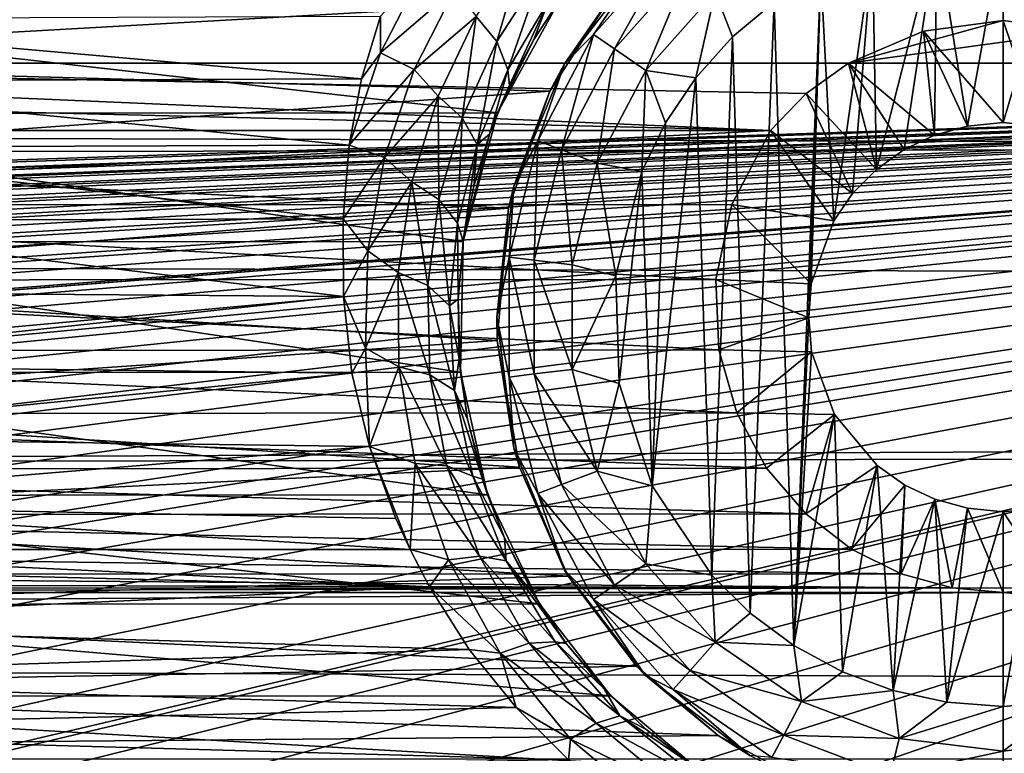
# Model space of a CAD drawing. Header units: metres. Extents: x -95 to 103, y -12 to 12.
# Tile 378 of 520: x -21.72 to -19.2, y 6.02 to 7.9. Entities that reach past the tile are written whole.
import ezdxf

# ---------------------------------------------------------------- set-up
doc = ezdxf.new("R2010")
doc.units = ezdxf.units.M
doc.layers.add('solid_P74500', color=7, linetype='CONTINUOUS')
doc.layers.add('solid_P74500_01', color=7, linetype='CONTINUOUS')

msp = doc.modelspace()

# ---------------------------------------------------------------- linework, layer by layer
at = {"layer": 'solid_P74500'}
for points in [[(-12.2, 5.05, 0.5), (-11.7, 9.776363, 0.5), (-88, 9.776363, 0.5)], [(-12.2, 5.05, 0.5), (-88, 9.776363, 0.5), (-88, 5.05, 0.5)], [(92.5, 7.752533, 9.805175), (92.5, 8.487373, 9.175829), (-94.018356, 8.209083, 9.426609)], [(92.5, 7.752533, 9.805175), (-94.018356, 8.209083, 9.426609), (-94.018356, 7.447287, 10.039319)], [(-19.370331, 8.125382, -11.8), (-19.200001, 8.14, -11.8), (-19.291828, 7.630482, -11.8)], [(-19.200001, 8.14, -11.8), (-19.200001, 7.64, -11.8), (-19.291828, 7.630482, -11.8)], [(-19.200001, 8.14, -11.8), (-19.054956, 8.12864, -11.8), (-19.200001, 7.64, -11.8)], [(-19.535685, 8.081974, -11.8), (-19.370331, 8.125382, -11.8), (-19.525322, 7.519121, -11.8)], [(-19.370331, 8.125382, -11.8), (-19.453802, 7.570744, -11.8), (-19.525322, 7.519121, -11.8)], [(-19.370331, 8.125382, -11.8), (-19.376312, 7.607516, -11.8), (-19.453802, 7.570744, -11.8)], [(-19.370331, 8.125382, -11.8), (-19.291828, 7.630482, -11.8), (-19.376312, 7.607516, -11.8)], [(-19.054956, 8.12864, -11.8), (-19.108688, 7.630527, -11.8), (-19.200001, 7.64, -11.8)], [(-20.499355, 7.847605, -9.513963), (-20.552536, 7.911984, -9.562739), (-20.426729, 8.098949, -9.376516)], [(-20.383154, 8.028093, -9.327198), (-20.499355, 7.847605, -9.513963), (-20.426729, 8.098949, -9.376516)], [(-20.046976, 8.096038, -11.614588), (-20.25116, 7.865563, -11.614588), (-20.119238, 8.059238, -11.5)], [(-20.197634, 7.828617, -11.712049), (-20.25116, 7.865563, -11.614588), (-20.046976, 8.096038, -11.614588)], [(-20.003847, 8.047357, -11.712049), (-20.197634, 7.828617, -11.712049), (-20.046976, 8.096038, -11.614588)], [(-19.668499, 8.022584, -11.8), (-19.535685, 8.081974, -11.8), (-19.634665, 7.386765, -11.8)], [(-19.535685, 8.081974, -11.8), (-19.586445, 7.457164, -11.8), (-19.634665, 7.386765, -11.8)], [(-19.535685, 8.081974, -11.8), (-19.525322, 7.519121, -11.8), (-19.586445, 7.457164, -11.8)], [(-20.685518, 8.038312, -9.565678), (-20.798033, 7.81858, -9.751169), (-20.797937, 7.912471, -9.676921)], [(-20.605495, 7.985066, -9.567982), (-20.798033, 7.81858, -9.751169), (-20.685518, 8.038312, -9.565678)], [(-20.325832, 7.79, -11.5), (-20.209461, 7.959397, -5.887105), (-20.119238, 8.059238, -11.5)], [(-20.25116, 7.865563, -11.614588), (-20.325832, 7.79, -11.5), (-20.119238, 8.059238, -11.5)], [(-20.003847, 8.047357, -11.712049), (-20.117466, 7.773282, -11.777164), (-20.197634, 7.828617, -11.712049)], [(-20.003847, 8.047357, -11.712049), (-19.939253, 7.974443, -11.777164), (-20.117466, 7.773282, -11.777164)], [(-20.471601, 7.774943, -9.441819), (-20.499355, 7.847605, -9.513963), (-20.383154, 8.028093, -9.327198)], [(-20.365761, 7.953053, -9.254251), (-20.471601, 7.774943, -9.441819), (-20.383154, 8.028093, -9.327198)], [(-19.736984, 6.296785, -11.8), (-19.788027, 7.948541, -11.8), (-19.668499, 8.022584, -11.8)], [(-19.736984, 6.296785, -11.8), (-19.668499, 8.022584, -11.8), (-19.69928, 7.137952, -11.8)], [(-19.668499, 8.022584, -11.8), (-19.692488, 7.225389, -11.8), (-19.69928, 7.137952, -11.8)], [(-19.668499, 8.022584, -11.8), (-19.634665, 7.386765, -11.8), (-19.692488, 7.225389, -11.8)], [(-23.077757, 7.79618, -6.10177), (-23.228163, 8.003443, -5.827108), (-20.209461, 7.959397, -5.887105)], [(-20.605495, 7.985066, -9.567982), (-20.711811, 7.775812, -9.754739), (-20.798033, 7.81858, -9.751169)], [(-20.552536, 7.911984, -9.562739), (-20.711811, 7.775812, -9.754739), (-20.605495, 7.985066, -9.567982)], [(-20.40472, 7.853196, -9.206404), (-20.333858, 7.961197, -9.089928), (-20.338186, 7.955187, -8.304517)], [(-20.365761, 7.953053, -9.254251), (-20.333858, 7.961197, -9.089928), (-20.40472, 7.853196, -9.206404)], [(-20.117466, 7.773282, -11.777164), (-19.939253, 7.974443, -11.777164), (-19.98888, 7.75403, -11.8)], [(-19.939253, 7.974443, -11.777164), (-19.894634, 7.859296, -11.8), (-19.98888, 7.75403, -11.8)], [(-19.939253, 7.974443, -11.777164), (-19.788027, 7.948541, -11.8), (-19.894634, 7.859296, -11.8)], [(-23.077757, 7.79618, -6.10177), (-20.209461, 7.959397, -5.887105), (-20.363678, 7.719777, -6.197987)], [(-20.498018, 7.664145, -8.573849), (-20.338186, 7.955187, -8.304517), (-23.061371, 7.95457, -8.305107)], [(-20.498018, 7.664145, -8.573849), (-23.061371, 7.95457, -8.305107), (-22.901268, 7.66248, -8.575336)], [(-20.40472, 7.853196, -9.206404), (-20.338186, 7.955187, -8.304517), (-20.498018, 7.664145, -8.573849)], [(-20.365761, 7.953053, -9.254251), (-20.466867, 7.735857, -9.32723), (-20.471601, 7.774943, -9.441819)], [(-20.365761, 7.953053, -9.254251), (-20.40472, 7.853196, -9.206404), (-20.466867, 7.735857, -9.32723)], [(-20.325832, 7.79, -11.5), (-20.363678, 7.719777, -6.197987), (-20.209461, 7.959397, -5.887105)], [(-19.849243, 6.379436, -11.8), (-19.894634, 7.859296, -11.8), (-19.788027, 7.948541, -11.8)], [(-19.736984, 6.296785, -11.8), (-19.849243, 6.379436, -11.8), (-19.788027, 7.948541, -11.8)], [(-20.797937, 7.912471, -9.676921), (-20.846972, 7.75142, -9.806401), (-22.599241, 7.905591, -9.682542)], [(-20.798033, 7.81858, -9.751169), (-20.846972, 7.75142, -9.806401), (-20.797937, 7.912471, -9.676921)], [(-20.552536, 7.911984, -9.562739), (-20.650341, 7.707485, -9.752763), (-20.711811, 7.775812, -9.754739)], [(-20.588385, 7.651467, -9.704024), (-20.650341, 7.707485, -9.752763), (-20.552536, 7.911984, -9.562739)], [(-20.499355, 7.847605, -9.513963), (-20.588385, 7.651467, -9.704024), (-20.552536, 7.911984, -9.562739)], [(-20.846972, 7.75142, -9.806401), (-22.553913, 7.745763, -9.810869), (-22.599241, 7.905591, -9.682542)], [(-19.200001, 7.901906, -4.3), (-19.597059, 7.792304, -4.3), (-19.404331, 7.873975, -4.3)], [(-18.99567, 7.873975, -4.3), (-19.597059, 7.792304, -4.3), (-19.200001, 7.901906, -4.3)], [(-19.200001, 7.64, -11.8), (-19.200001, 7.901906, -4.3), (-19.404331, 7.873975, -4.3)], [(-19.108688, 7.630527, -11.8), (-19.200001, 7.901906, -4.3), (-19.200001, 7.64, -11.8)], [(-19.108688, 7.630527, -11.8), (-18.99567, 7.873975, -4.3), (-19.200001, 7.901906, -4.3)], [(-20.25116, 7.865563, -11.614588), (-20.394253, 7.59292, -11.614588), (-20.325832, 7.79, -11.5)], [(-20.333441, 7.569858, -11.712049), (-20.394253, 7.59292, -11.614588), (-20.25116, 7.865563, -11.614588)], [(-20.197634, 7.828617, -11.712049), (-20.333441, 7.569858, -11.712049), (-20.25116, 7.865563, -11.614588)], [(-19.948107, 6.47681, -11.8), (-19.98888, 7.75403, -11.8), (-19.894634, 7.859296, -11.8)], [(-19.849243, 6.379436, -11.8), (-19.948107, 6.47681, -11.8), (-19.894634, 7.859296, -11.8)], [(-18.99567, 7.873975, -4.3), (-18.802942, 7.792304, -4.3), (-19.597059, 7.792304, -4.3)], [(-19.376312, 7.607516, -11.8), (-19.404331, 7.873975, -4.3), (-19.597059, 7.792304, -4.3)], [(-19.291828, 7.630482, -11.8), (-19.200001, 7.64, -11.8), (-19.404331, 7.873975, -4.3)], [(-19.376312, 7.607516, -11.8), (-19.291828, 7.630482, -11.8), (-19.404331, 7.873975, -4.3)], [(-20.55039, 7.583538, -9.631939), (-20.588385, 7.651467, -9.704024), (-20.499355, 7.847605, -9.513963)], [(-20.471601, 7.774943, -9.441819), (-20.55039, 7.583538, -9.631939), (-20.499355, 7.847605, -9.513963)], [(-20.466867, 7.735857, -9.32723), (-20.40472, 7.853196, -9.206404), (-20.498018, 7.664145, -8.573849)], [(-20.798033, 7.81858, -9.751169), (-20.878759, 7.581891, -9.938055), (-20.846972, 7.75142, -9.806401)], [(-20.711811, 7.775812, -9.754739), (-20.878759, 7.581891, -9.938055), (-20.798033, 7.81858, -9.751169)], [(-20.197634, 7.828617, -11.712049), (-20.242361, 7.535316, -11.777164), (-20.333441, 7.569858, -11.712049)], [(-20.197634, 7.828617, -11.712049), (-20.117466, 7.773282, -11.777164), (-20.242361, 7.535316, -11.777164)], [(-85.675003, 7.792304, -1.8), (-14.325, 7.792304, -4.2), (-14.325, 7.792304, -1.8)], [(-18.802942, 7.792304, -4.2), (-14.325, 7.792304, -4.2), (-85.675003, 7.792304, -1.8)], [(-84.20311, 5.444916, -1.8), (-85.675003, 7.792304, -1.8), (-14.325, 7.792304, -1.8)], [(-19.597059, 7.792304, -4.2), (-18.802942, 7.792304, -4.2), (-85.675003, 7.792304, -1.8)], [(-23.802942, 7.792304, -4.2), (-19.597059, 7.792304, -4.2), (-85.675003, 7.792304, -1.8)], [(-83.957001, 5.406663, -1.8), (-84.20311, 5.444916, -1.8), (-14.325, 7.792304, -1.8)], [(-83.736336, 5.295372, -1.8), (-83.957001, 5.406663, -1.8), (-14.325, 7.792304, -1.8)], [(-83.736336, 5.295372, -1.8), (-14.325, 7.792304, -1.8), (-79.20311, 5.444916, -1.8)], [(-78.957001, 5.406663, -1.8), (-79.20311, 5.444916, -1.8), (-14.325, 7.792304, -1.8)], [(-78.736336, 5.295372, -1.8), (-78.957001, 5.406663, -1.8), (-14.325, 7.792304, -1.8)], [(-78.736336, 5.295372, -1.8), (-14.325, 7.792304, -1.8), (-74.20311, 5.444916, -1.8)], [(-73.957001, 5.406663, -1.8), (-74.20311, 5.444916, -1.8), (-14.325, 7.792304, -1.8)], [(-73.736336, 5.295372, -1.8), (-73.957001, 5.406663, -1.8), (-14.325, 7.792304, -1.8)], [(-73.736336, 5.295372, -1.8), (-14.325, 7.792304, -1.8), (-69.20311, 5.444916, -1.8)], [(-68.957001, 5.406663, -1.8), (-69.20311, 5.444916, -1.8), (-14.325, 7.792304, -1.8)], [(-68.736336, 5.295372, -1.8), (-68.957001, 5.406663, -1.8), (-14.325, 7.792304, -1.8)], [(-68.736336, 5.295372, -1.8), (-14.325, 7.792304, -1.8), (-64.20311, 5.444916, -1.8)], [(-63.957005, 5.406663, -1.8), (-64.20311, 5.444916, -1.8), (-14.325, 7.792304, -1.8)], [(-63.736332, 5.295372, -1.8), (-63.957005, 5.406663, -1.8), (-14.325, 7.792304, -1.8)], [(-63.736332, 5.295372, -1.8), (-14.325, 7.792304, -1.8), (-59.20311, 5.444916, -1.8)], [(-58.957005, 5.406663, -1.8), (-59.20311, 5.444916, -1.8), (-14.325, 7.792304, -1.8)], [(-58.736332, 5.295372, -1.8), (-58.957005, 5.406663, -1.8), (-14.325, 7.792304, -1.8)], [(-58.736332, 5.295372, -1.8), (-14.325, 7.792304, -1.8), (-54.20311, 5.444916, -1.8)], [(-53.957005, 5.406663, -1.8), (-54.20311, 5.444916, -1.8), (-14.325, 7.792304, -1.8)], [(-53.736332, 5.295372, -1.8), (-53.957005, 5.406663, -1.8), (-14.325, 7.792304, -1.8)], [(-53.736332, 5.295372, -1.8), (-14.325, 7.792304, -1.8), (-49.20311, 5.444916, -1.8)], [(-48.957005, 5.406663, -1.8), (-49.20311, 5.444916, -1.8), (-14.325, 7.792304, -1.8)], [(-48.736332, 5.295372, -1.8), (-48.957005, 5.406663, -1.8), (-14.325, 7.792304, -1.8)], [(-48.560226, 5.121016, -1.8), (-48.736332, 5.295372, -1.8), (-14.325, 7.792304, -1.8)], [(-48.560226, 5.121016, -1.8), (-14.325, 7.792304, -1.8), (-44.20311, 5.444916, -1.8)], [(-43.957005, 5.406663, -1.8), (-44.20311, 5.444916, -1.8), (-14.325, 7.792304, -1.8)], [(-43.736332, 5.295372, -1.8), (-43.957005, 5.406663, -1.8), (-14.325, 7.792304, -1.8)], [(-43.560226, 5.121016, -1.8), (-43.736332, 5.295372, -1.8), (-14.325, 7.792304, -1.8)], [(-43.560226, 5.121016, -1.8), (-14.325, 7.792304, -1.8), (-39.20311, 5.444916, -1.8)], [(-38.957005, 5.406663, -1.8), (-39.20311, 5.444916, -1.8), (-14.325, 7.792304, -1.8)], [(-38.736332, 5.295372, -1.8), (-38.957005, 5.406663, -1.8), (-14.325, 7.792304, -1.8)], [(-38.560226, 5.121016, -1.8), (-38.736332, 5.295372, -1.8), (-14.325, 7.792304, -1.8)], [(-38.560226, 5.121016, -1.8), (-14.325, 7.792304, -1.8), (-34.20311, 5.444916, -1.8)], [(-33.957005, 5.406663, -1.8), (-34.20311, 5.444916, -1.8), (-14.325, 7.792304, -1.8)], [(-33.736332, 5.295372, -1.8), (-33.957005, 5.406663, -1.8), (-14.325, 7.792304, -1.8)], [(-33.560226, 5.121016, -1.8), (-33.736332, 5.295372, -1.8), (-14.325, 7.792304, -1.8)], [(-33.445496, 4.899806, -1.8), (-33.560226, 5.121016, -1.8), (-14.325, 7.792304, -1.8)], [(-33.445496, 4.899806, -1.8), (-14.325, 7.792304, -1.8), (-29.203108, 5.444916, -1.8)], [(-28.957003, 5.406663, -1.8), (-29.203108, 5.444916, -1.8), (-14.325, 7.792304, -1.8)], [(-28.736332, 5.295372, -1.8), (-28.957003, 5.406663, -1.8), (-14.325, 7.792304, -1.8)], [(-28.560225, 5.121016, -1.8), (-28.736332, 5.295372, -1.8), (-14.325, 7.792304, -1.8)], [(-28.445498, 4.899806, -1.8), (-28.560225, 5.121016, -1.8), (-14.325, 7.792304, -1.8)], [(-28.405056, 4.65, -1.8), (-28.445498, 4.899806, -1.8), (-14.325, 7.792304, -1.8)], [(-28.405056, 4.65, -1.8), (-14.325, 7.792304, -1.8), (-24.449167, 5.404594, -1.8)], [(-24.203108, 5.444916, -1.8), (-24.449167, 5.404594, -1.8), (-14.325, 7.792304, -1.8)], [(-23.957003, 5.406663, -1.8), (-24.203108, 5.444916, -1.8), (-14.325, 7.792304, -1.8)], [(-23.736332, 5.295372, -1.8), (-23.957003, 5.406663, -1.8), (-14.325, 7.792304, -1.8)], [(-23.693855, 7.714148, -4.2), (-19.796942, 7.619055, -4.2), (-23.802942, 7.792304, -4.2)], [(-19.706144, 7.714148, -4.2), (-23.802942, 7.792304, -4.2), (-19.796942, 7.619055, -4.2)], [(-19.706144, 7.714148, -4.2), (-19.597059, 7.792304, -4.2), (-23.802942, 7.792304, -4.2)], [(-23.560225, 5.121016, -1.8), (-23.736332, 5.295372, -1.8), (-14.325, 7.792304, -1.8)], [(-23.445498, 4.899806, -1.8), (-23.560225, 5.121016, -1.8), (-14.325, 7.792304, -1.8)], [(-23.405056, 4.65, -1.8), (-23.445498, 4.899806, -1.8), (-14.325, 7.792304, -1.8)], [(-23.405056, 4.65, -1.8), (-14.325, 7.792304, -1.8), (-19.449167, 5.404594, -1.8)], [(-22.961212, 7.534212, -6.422531), (-23.077757, 7.79618, -6.10177), (-20.363678, 7.719777, -6.197987)], [(-20.455704, 7.476465, -11.5), (-20.363678, 7.719777, -6.197987), (-20.325832, 7.79, -11.5)], [(-20.394253, 7.59292, -11.614588), (-20.455704, 7.476465, -11.5), (-20.325832, 7.79, -11.5)], [(-19.525322, 7.519121, -11.8), (-19.597059, 7.792304, -4.2), (-19.706144, 7.714148, -4.2)], [(-19.597059, 7.792304, -4.2), (-18.802942, 7.792304, -4.3), (-18.802942, 7.792304, -4.2)], [(-19.597059, 7.792304, -4.2), (-19.597059, 7.792304, -4.3), (-18.802942, 7.792304, -4.3)], [(-19.453802, 7.570744, -11.8), (-19.597059, 7.792304, -4.3), (-19.597059, 7.792304, -4.2)], [(-19.453802, 7.570744, -11.8), (-19.376312, 7.607516, -11.8), (-19.597059, 7.792304, -4.3)], [(-19.525322, 7.519121, -11.8), (-19.453802, 7.570744, -11.8), (-19.597059, 7.792304, -4.2)], [(-19.203108, 5.444916, -1.8), (-19.449167, 5.404594, -1.8), (-14.325, 7.792304, -1.8)], [(-18.957003, 5.406663, -1.8), (-19.203108, 5.444916, -1.8), (-14.325, 7.792304, -1.8)], [(-20.711811, 7.775812, -9.754739), (-20.787632, 7.550226, -9.942742), (-20.878759, 7.581891, -9.938055)], [(-20.650341, 7.707485, -9.752763), (-20.787632, 7.550226, -9.942742), (-20.711811, 7.775812, -9.754739)], [(-20.471601, 7.774943, -9.441819), (-20.518711, 7.610109, -9.45398), (-20.55039, 7.583538, -9.631939)], [(-20.471601, 7.774943, -9.441819), (-20.466867, 7.735857, -9.32723), (-20.518711, 7.610109, -9.45398)], [(-20.242361, 7.535316, -11.777164), (-20.117466, 7.773282, -11.777164), (-20.127321, 7.51358, -11.8)], [(-20.117466, 7.773282, -11.777164), (-20.066879, 7.638491, -11.8), (-20.127321, 7.51358, -11.8)], [(-20.117466, 7.773282, -11.777164), (-19.98888, 7.75403, -11.8), (-20.066879, 7.638491, -11.8)], [(92.5, 6.975814, 10.372194), (92.5, 7.752533, 9.805175), (-94.018356, 7.447287, 10.039319)], [(-20.846972, 7.75142, -9.806401), (-20.878759, 7.581891, -9.938055), (-22.553913, 7.745763, -9.810869)], [(-20.878759, 7.581891, -9.938055), (-22.520657, 7.575688, -9.942784), (-22.553913, 7.745763, -9.810869)], [(-20.518711, 7.610109, -9.45398), (-20.466867, 7.735857, -9.32723), (-20.498018, 7.664145, -8.573849)], [(-20.101099, 6.706655, -11.8), (-20.066879, 7.638491, -11.8), (-19.98888, 7.75403, -11.8)], [(-19.948107, 6.47681, -11.8), (-20.101099, 6.706655, -11.8), (-19.98888, 7.75403, -11.8)], [(-23.693855, 7.714148, -4.2), (-23.603058, 7.619055, -4.2), (-19.796942, 7.619055, -4.2)], [(-22.961212, 7.534212, -6.422531), (-20.363678, 7.719777, -6.197987), (-20.469355, 7.419488, -6.554479)], [(-20.650341, 7.707485, -9.752763), (-20.717836, 7.487616, -9.943472), (-20.787632, 7.550226, -9.942742)], [(-20.64831, 7.441767, -9.894325), (-20.717836, 7.487616, -9.943472), (-20.650341, 7.707485, -9.752763)], [(-20.588385, 7.651467, -9.704024), (-20.64831, 7.441767, -9.894325), (-20.650341, 7.707485, -9.752763)], [(-20.455704, 7.476465, -11.5), (-20.469355, 7.419488, -6.554479), (-20.363678, 7.719777, -6.197987)], [(-19.586445, 7.457164, -11.8), (-19.706144, 7.714148, -4.2), (-19.796942, 7.619055, -4.2)], [(-19.586445, 7.457164, -11.8), (-19.525322, 7.519121, -11.8), (-19.706144, 7.714148, -4.2)], [(-20.586351, 7.334234, -8.857709), (-20.498018, 7.664145, -8.573849), (-22.901268, 7.66248, -8.575336)], [(-20.586351, 7.334234, -8.857709), (-22.901268, 7.66248, -8.575336), (-22.813553, 7.333337, -8.858451)], [(-20.518711, 7.610109, -9.45398), (-20.498018, 7.664145, -8.573849), (-20.586351, 7.334234, -8.857709)], [(-20.600718, 7.380895, -9.821639), (-20.64831, 7.441767, -9.894325), (-20.588385, 7.651467, -9.704024)], [(-20.55039, 7.583538, -9.631939), (-20.600718, 7.380895, -9.821639), (-20.588385, 7.651467, -9.704024)], [(-20.101099, 6.706655, -11.8), (-20.127321, 7.51358, -11.8), (-20.066879, 7.638491, -11.8)], [(-19.796942, 7.619055, -4.2), (-23.603058, 7.619055, -4.2), (-23.503393, 7.428674, -4.528224)], [(-19.896559, 7.428859, -4.52792), (-19.796942, 7.619055, -4.2), (-23.503393, 7.428674, -4.528224)], [(-20.558952, 7.476523, -9.585154), (-20.518711, 7.610109, -9.45398), (-20.586351, 7.334234, -8.857709)], [(-20.55039, 7.583538, -9.631939), (-20.518711, 7.610109, -9.45398), (-20.558952, 7.476523, -9.585154)], [(-19.634665, 7.386765, -11.8), (-19.796942, 7.619055, -4.2), (-19.896559, 7.428859, -4.52792)], [(-19.634665, 7.386765, -11.8), (-19.586445, 7.457164, -11.8), (-19.796942, 7.619055, -4.2)], [(-20.878759, 7.581891, -9.938055), (-20.894384, 7.392529, -10.079708), (-22.520657, 7.575688, -9.942784)], [(-20.787632, 7.550226, -9.942742), (-20.894384, 7.392529, -10.079708), (-20.878759, 7.581891, -9.938055)], [(-20.55039, 7.583538, -9.631939), (-20.586323, 7.335214, -9.716925), (-20.600718, 7.380895, -9.821639)], [(-20.55039, 7.583538, -9.631939), (-20.558952, 7.476523, -9.585154), (-20.586323, 7.335214, -9.716925)], [(-20.394253, 7.59292, -11.614588), (-20.467941, 7.293956, -11.614588), (-20.455704, 7.476465, -11.5)], [(-20.403378, 7.286117, -11.712049), (-20.467941, 7.293956, -11.614588), (-20.394253, 7.59292, -11.614588)], [(-20.333441, 7.569858, -11.712049), (-20.403378, 7.286117, -11.712049), (-20.394253, 7.59292, -11.614588)], [(-20.894384, 7.392529, -10.079708), (-22.501715, 7.387943, -10.08307), (-22.520657, 7.575688, -9.942784)], [(-20.333441, 7.569858, -11.712049), (-20.306677, 7.274375, -11.777164), (-20.403378, 7.286117, -11.712049)], [(-20.333441, 7.569858, -11.712049), (-20.242361, 7.535316, -11.777164), (-20.306677, 7.274375, -11.777164)], [(-22.902903, 7.226828, -6.766441), (-22.961212, 7.534212, -6.422531), (-20.469355, 7.419488, -6.554479)], [(-20.787632, 7.550226, -9.942742), (-20.830343, 7.310512, -10.129179), (-20.894384, 7.392529, -10.079708)], [(-20.717836, 7.487616, -9.943472), (-20.830343, 7.310512, -10.129179), (-20.787632, 7.550226, -9.942742)], [(-20.306677, 7.274375, -11.777164), (-20.242361, 7.535316, -11.777164), (-20.194281, 7.245715, -11.8)], [(-20.242361, 7.535316, -11.777164), (-20.127321, 7.51358, -11.8), (-20.194281, 7.245715, -11.8)], [(-20.185358, 6.969674, -11.8), (-20.194281, 7.245715, -11.8), (-20.127321, 7.51358, -11.8)], [(-20.101099, 6.706655, -11.8), (-20.185358, 6.969674, -11.8), (-20.127321, 7.51358, -11.8)], [(-20.717836, 7.487616, -9.943472), (-20.752459, 7.254652, -10.131943), (-20.830343, 7.310512, -10.129179)], [(-20.676939, 7.220685, -10.081996), (-20.752459, 7.254652, -10.131943), (-20.717836, 7.487616, -9.943472)], [(-20.64831, 7.441767, -9.894325), (-20.676939, 7.220685, -10.081996), (-20.717836, 7.487616, -9.943472)], [(-20.586323, 7.335214, -9.716925), (-20.558952, 7.476523, -9.585154), (-20.586351, 7.334234, -8.857709)], [(-20.5, 7.14, -11.5), (-20.469355, 7.419488, -6.554479), (-20.455704, 7.476465, -11.5)], [(-20.467941, 7.293956, -11.614588), (-20.5, 7.14, -11.5), (-20.455704, 7.476465, -11.5)], [(92.5, 6.975814, 10.372194), (-94.018356, 7.447287, 10.039319), (-94.018356, 6.639937, 10.59062)], [(-20.620901, 7.169143, -10.008129), (-20.676939, 7.220685, -10.081996), (-20.64831, 7.441767, -9.894325)], [(-20.600718, 7.380895, -9.821639), (-20.620901, 7.169143, -10.008129), (-20.64831, 7.441767, -9.894325)], [(-19.937243, 7.236759, -4.829008), (-19.896559, 7.428859, -4.52792), (-23.503393, 7.428674, -4.528224)], [(-19.937243, 7.236759, -4.829008), (-23.503393, 7.428674, -4.528224), (-23.462597, 7.234941, -4.831732)], [(-22.902903, 7.226828, -6.766441), (-20.469355, 7.419488, -6.554479), (-20.498339, 7.079858, -6.919943)], [(-20.5, 7.14, -11.5), (-20.498339, 7.079858, -6.919943), (-20.469355, 7.419488, -6.554479)], [(-19.692488, 7.225389, -11.8), (-19.896559, 7.428859, -4.52792), (-19.937243, 7.236759, -4.829008)], [(-19.692488, 7.225389, -11.8), (-19.634665, 7.386765, -11.8), (-19.896559, 7.428859, -4.52792)], [(-20.893278, 7.193082, -10.222992), (-22.504425, 7.205236, -10.21443), (-22.501715, 7.387943, -10.08307)], [(-20.894384, 7.392529, -10.079708), (-20.893278, 7.193082, -10.222992), (-22.501715, 7.387943, -10.08307)], [(-20.830343, 7.310512, -10.129179), (-20.893278, 7.193082, -10.222992), (-20.894384, 7.392529, -10.079708)], [(-20.600718, 7.380895, -9.821639), (-20.599234, 7.186306, -9.850586), (-20.620901, 7.169143, -10.008129)], [(-20.600718, 7.380895, -9.821639), (-20.586323, 7.335214, -9.716925), (-20.599234, 7.186306, -9.850586)], [(-20.592741, 6.998838, -9.125035), (-20.586351, 7.334234, -8.857709), (-22.813553, 7.333337, -8.858451)], [(-20.592741, 6.998838, -9.125035), (-22.813553, 7.333337, -8.858451), (-22.807383, 6.99762, -9.125969)], [(-20.599234, 7.186306, -9.850586), (-20.586323, 7.335214, -9.716925), (-20.586351, 7.334234, -8.857709)], [(-20.599234, 7.186306, -9.850586), (-20.586351, 7.334234, -8.857709), (-20.592741, 6.998838, -9.125035)], [(-20.830343, 7.310512, -10.129179), (-20.836559, 7.059978, -10.31118), (-20.893278, 7.193082, -10.222992)], [(-20.752459, 7.254652, -10.131943), (-20.836559, 7.059978, -10.31118), (-20.830343, 7.310512, -10.129179)], [(-20.467941, 7.293956, -11.614588), (-20.467941, 6.986044, -11.614588), (-20.5, 7.14, -11.5)], [(-20.403378, 6.993884, -11.712049), (-20.467941, 6.986044, -11.614588), (-20.467941, 7.293956, -11.614588)], [(-20.403378, 7.286117, -11.712049), (-20.403378, 6.993884, -11.712049), (-20.467941, 7.293956, -11.614588)], [(-20.403378, 7.286117, -11.712049), (-20.306677, 7.274375, -11.777164), (-20.306677, 7.005625, -11.777164)], [(-20.403378, 7.286117, -11.712049), (-20.306677, 7.005625, -11.777164), (-20.403378, 6.993884, -11.712049)], [(-20.752459, 7.254652, -10.131943), (-20.750788, 7.012084, -10.315185), (-20.836559, 7.059978, -10.31118)], [(-20.676939, 7.220685, -10.081996), (-20.671291, 6.991528, -10.264101), (-20.752459, 7.254652, -10.131943)], [(-20.671291, 6.991528, -10.264101), (-20.750788, 7.012084, -10.315185), (-20.752459, 7.254652, -10.131943)], [(-20.306677, 7.005625, -11.777164), (-20.306677, 7.274375, -11.777164), (-20.194281, 7.245715, -11.8)], [(-19.929634, 7.055848, -5.089697), (-23.462597, 7.234941, -4.831732), (-23.470739, 7.053593, -5.092822)], [(-19.929634, 7.055848, -5.089697), (-19.937243, 7.236759, -4.829008), (-23.462597, 7.234941, -4.831732)], [(-20.306677, 7.005625, -11.777164), (-20.194281, 7.245715, -11.8), (-20.185358, 6.969674, -11.8)], [(-19.69928, 7.137952, -11.8), (-19.937243, 7.236759, -4.829008), (-19.929634, 7.055848, -5.089697)], [(-19.69928, 7.137952, -11.8), (-19.692488, 7.225389, -11.8), (-19.937243, 7.236759, -4.829008)], [(-22.920132, 6.912104, -7.087512), (-22.902903, 7.226828, -6.766441), (-20.498339, 7.079858, -6.919943)], [(-20.893278, 7.193082, -10.222992), (-22.527477, 7.01674, -10.344823), (-22.504425, 7.205236, -10.21443)], [(-20.608536, 6.951431, -10.188554), (-20.671291, 6.991528, -10.264101), (-20.676939, 7.220685, -10.081996)], [(-20.620901, 7.169143, -10.008129), (-20.608536, 6.951431, -10.188554), (-20.676939, 7.220685, -10.081996)], [(-20.893278, 7.193082, -10.222992), (-20.871647, 6.995722, -10.359048), (-22.527477, 7.01674, -10.344823)], [(-20.836559, 7.059978, -10.31118), (-20.871647, 6.995722, -10.359048), (-20.893278, 7.193082, -10.222992)], [(-20.620901, 7.169143, -10.008129), (-20.599234, 7.186306, -9.850586), (-20.595856, 7.032367, -9.985543)], [(-20.595856, 7.032367, -9.985543), (-20.599234, 7.186306, -9.850586), (-20.592741, 6.998838, -9.125035)], [(-20.620901, 7.169143, -10.008129), (-20.595856, 7.032367, -9.985543), (-20.608536, 6.951431, -10.188554)], [(-20.455704, 6.803535, -11.5), (-20.498339, 7.079858, -6.919943), (-20.5, 7.14, -11.5)], [(-20.467941, 6.986044, -11.614588), (-20.455704, 6.803535, -11.5), (-20.5, 7.14, -11.5)], [(-19.691769, 7.050595, -11.8), (-19.69928, 7.137952, -11.8), (-19.929634, 7.055848, -5.089697)], [(-19.736984, 6.296785, -11.8), (-19.69928, 7.137952, -11.8), (-19.691769, 7.050595, -11.8)], [(-22.920132, 6.912104, -7.087512), (-20.498339, 7.079858, -6.919943), (-20.441576, 6.754933, -7.237463)], [(-20.455704, 6.803535, -11.5), (-20.441576, 6.754933, -7.237463), (-20.498339, 7.079858, -6.919943)], [(-19.883789, 6.893729, -5.307212), (-23.470739, 7.053593, -5.092822), (-23.51729, 6.891102, -5.310623)], [(-19.883789, 6.893729, -5.307212), (-19.929634, 7.055848, -5.089697), (-23.470739, 7.053593, -5.092822)], [(-20.836559, 7.059978, -10.31118), (-20.82617, 6.807505, -10.483696), (-20.871647, 6.995722, -10.359048)], [(-20.750788, 7.012084, -10.315185), (-20.82617, 6.807505, -10.483696), (-20.836559, 7.059978, -10.31118)], [(-19.691769, 7.050595, -11.8), (-19.929634, 7.055848, -5.089697), (-19.883789, 6.893729, -5.307212)], [(-19.632658, 6.88986, -11.8), (-19.691769, 7.050595, -11.8), (-19.883789, 6.893729, -5.307212)], [(-19.736984, 6.296785, -11.8), (-19.691769, 7.050595, -11.8), (-19.632658, 6.88986, -11.8)], [(-20.608536, 6.951431, -10.188554), (-20.595856, 7.032367, -9.985543), (-20.575178, 6.877535, -10.115139)], [(-20.575178, 6.877535, -10.115139), (-20.595856, 7.032367, -9.985543), (-20.592741, 6.998838, -9.125035)], [(-20.871647, 6.995722, -10.359048), (-22.568153, 6.830747, -10.468567), (-22.527477, 7.01674, -10.344823)], [(-20.750788, 7.012084, -10.315185), (-20.708988, 6.764045, -10.49017), (-20.82617, 6.807505, -10.483696)], [(-20.627998, 6.758184, -10.437667), (-20.708988, 6.764045, -10.49017), (-20.750788, 7.012084, -10.315185)], [(-20.671291, 6.991528, -10.264101), (-20.627998, 6.758184, -10.437667), (-20.750788, 7.012084, -10.315185)], [(-20.403378, 6.993884, -11.712049), (-20.306677, 7.005625, -11.777164), (-20.242361, 6.744685, -11.777164)], [(-20.242361, 6.744685, -11.777164), (-20.306677, 7.005625, -11.777164), (-20.185358, 6.969674, -11.8)], [(92.5, 6.152128, 10.880493), (92.5, 6.975814, 10.372194), (-94.018356, 6.639937, 10.59062)], [(-20.523228, 6.683096, -9.358751), (-22.807383, 6.99762, -9.125969), (-22.877127, 6.682053, -9.359496)], [(-20.523228, 6.683096, -9.358751), (-20.592741, 6.998838, -9.125035), (-22.807383, 6.99762, -9.125969)], [(-20.871647, 6.995722, -10.359048), (-20.82617, 6.807505, -10.483696), (-22.568153, 6.830747, -10.468567)], [(-20.608536, 6.951431, -10.188554), (-20.560865, 6.731433, -10.36002), (-20.671291, 6.991528, -10.264101)], [(-20.560865, 6.731433, -10.36002), (-20.627998, 6.758184, -10.437667), (-20.671291, 6.991528, -10.264101)], [(-20.575178, 6.877535, -10.115139), (-20.592741, 6.998838, -9.125035), (-20.523228, 6.683096, -9.358751)], [(-20.403378, 6.993884, -11.712049), (-20.333441, 6.710143, -11.712049), (-20.467941, 6.986044, -11.614588)], [(-20.467941, 6.986044, -11.614588), (-20.394253, 6.687079, -11.614588), (-20.455704, 6.803535, -11.5)], [(-20.333441, 6.710143, -11.712049), (-20.394253, 6.687079, -11.614588), (-20.467941, 6.986044, -11.614588)], [(-20.403378, 6.993884, -11.712049), (-20.242361, 6.744685, -11.777164), (-20.333441, 6.710143, -11.712049)], [(-20.608536, 6.951431, -10.188554), (-20.536762, 6.723989, -10.236818), (-20.560865, 6.731433, -10.36002)], [(-20.608536, 6.951431, -10.188554), (-20.575178, 6.877535, -10.115139), (-20.536762, 6.723989, -10.236818)], [(-20.242361, 6.744685, -11.777164), (-20.185358, 6.969674, -11.8), (-20.101099, 6.706655, -11.8)], [(-23.004633, 6.629024, -7.352973), (-22.920132, 6.912104, -7.087512), (-20.441576, 6.754933, -7.237463)], [(-19.807301, 6.752329, -5.485987), (-23.51729, 6.891102, -5.310623), (-23.594622, 6.74956, -5.489393)], [(-19.807301, 6.752329, -5.485987), (-19.883789, 6.893729, -5.307212), (-23.51729, 6.891102, -5.310623)], [(-20.536762, 6.723989, -10.236818), (-20.575178, 6.877535, -10.115139), (-20.523228, 6.683096, -9.358751)], [(-19.632658, 6.88986, -11.8), (-19.883789, 6.893729, -5.307212), (-19.807301, 6.752329, -5.485987)], [(-19.632658, 6.88986, -11.8), (-19.807301, 6.752329, -5.485987), (-19.706539, 6.634699, -5.627678)], [(-19.612871, 6.229263, -11.8), (-19.736984, 6.296785, -11.8), (-19.632658, 6.88986, -11.8)], [(-19.523325, 6.759008, -11.8), (-19.632658, 6.88986, -11.8), (-19.706539, 6.634699, -5.627678)], [(-19.612871, 6.229263, -11.8), (-19.632658, 6.88986, -11.8), (-19.523325, 6.759008, -11.8)], [(-20.82617, 6.807505, -10.483696), (-22.62426, 6.65851, -10.578953), (-22.568153, 6.830747, -10.468567)], [(-20.82617, 6.807505, -10.483696), (-20.758585, 6.622798, -10.601346), (-22.62426, 6.65851, -10.578953)], [(-20.82617, 6.807505, -10.483696), (-20.722319, 6.543038, -10.650759), (-20.758585, 6.622798, -10.601346)], [(-20.708988, 6.764045, -10.49017), (-20.722319, 6.543038, -10.650759), (-20.82617, 6.807505, -10.483696)], [(-20.325832, 6.49, -11.5), (-20.441576, 6.754933, -7.237463), (-20.455704, 6.803535, -11.5)], [(-20.394253, 6.687079, -11.614588), (-20.325832, 6.49, -11.5), (-20.455704, 6.803535, -11.5)], [(-19.706539, 6.634699, -5.627678), (-23.594622, 6.74956, -5.489393), (-23.696159, 6.632159, -5.630672)], [(-19.706539, 6.634699, -5.627678), (-19.807301, 6.752329, -5.485987), (-23.594622, 6.74956, -5.489393)], [(-23.004633, 6.629024, -7.352973), (-20.441576, 6.754933, -7.237463), (-20.316523, 6.474358, -7.489505)], [(-20.708988, 6.764045, -10.49017), (-20.623507, 6.516302, -10.653584), (-20.722319, 6.543038, -10.650759)], [(-20.543972, 6.526021, -10.59945), (-20.623507, 6.516302, -10.653584), (-20.708988, 6.764045, -10.49017)], [(-20.627998, 6.758184, -10.437667), (-20.543972, 6.526021, -10.59945), (-20.708988, 6.764045, -10.49017)], [(-20.47541, 6.514107, -10.519395), (-20.543972, 6.526021, -10.59945), (-20.627998, 6.758184, -10.437667)], [(-20.560865, 6.731433, -10.36002), (-20.47541, 6.514107, -10.519395), (-20.627998, 6.758184, -10.437667)], [(-20.325832, 6.49, -11.5), (-20.316523, 6.474358, -7.489505), (-20.441576, 6.754933, -7.237463)], [(-19.523325, 6.759008, -11.8), (-19.706539, 6.634699, -5.627678), (-19.588951, 6.543865, -5.733047)], [(-19.482491, 6.180984, -11.8), (-19.612871, 6.229263, -11.8), (-19.523325, 6.759008, -11.8)], [(-19.452335, 6.70834, -11.8), (-19.523325, 6.759008, -11.8), (-19.588951, 6.543865, -5.733047)], [(-19.482491, 6.180984, -11.8), (-19.523325, 6.759008, -11.8), (-19.452335, 6.70834, -11.8)], [(-20.560865, 6.731433, -10.36002), (-20.480059, 6.573035, -10.353318), (-20.47541, 6.514107, -10.519395)], [(-20.560865, 6.731433, -10.36002), (-20.536762, 6.723989, -10.236818), (-20.480059, 6.573035, -10.353318)], [(-20.480059, 6.573035, -10.353318), (-20.536762, 6.723989, -10.236818), (-20.523228, 6.683096, -9.358751)], [(-20.333441, 6.710143, -11.712049), (-20.242361, 6.744685, -11.777164), (-20.117466, 6.506719, -11.777164)], [(-20.117466, 6.506719, -11.777164), (-20.242361, 6.744685, -11.777164), (-20.101099, 6.706655, -11.8)], [(-20.333441, 6.710143, -11.712049), (-20.197634, 6.451383, -11.712049), (-20.394253, 6.687079, -11.614588)], [(-20.333441, 6.710143, -11.712049), (-20.117466, 6.506719, -11.777164), (-20.197634, 6.451383, -11.712049)], [(-20.117466, 6.506719, -11.777164), (-20.101099, 6.706655, -11.8), (-19.948107, 6.47681, -11.8)], [(-19.452335, 6.70834, -11.8), (-19.588951, 6.543865, -5.733047), (-19.462196, 6.480899, -5.804132)], [(-19.482491, 6.180984, -11.8), (-19.452335, 6.70834, -11.8), (-19.375315, 6.672145, -11.8)], [(-19.375315, 6.672145, -11.8), (-19.452335, 6.70834, -11.8), (-19.462196, 6.480899, -5.804132)], [(-20.390415, 6.403175, -9.552453), (-22.877127, 6.682053, -9.359496), (-23.010275, 6.402062, -9.553198)], [(-20.390415, 6.403175, -9.552453), (-20.523228, 6.683096, -9.358751), (-22.877127, 6.682053, -9.359496)], [(-20.480059, 6.573035, -10.353318), (-20.523228, 6.683096, -9.358751), (-20.390415, 6.403175, -9.552453)], [(-20.394253, 6.687079, -11.614588), (-20.25116, 6.414437, -11.614588), (-20.325832, 6.49, -11.5)], [(-20.197634, 6.451383, -11.712049), (-20.25116, 6.414437, -11.614588), (-20.394253, 6.687079, -11.614588)], [(-19.345045, 6.15136, -11.8), (-19.482491, 6.180984, -11.8), (-19.375315, 6.672145, -11.8)], [(-19.375315, 6.672145, -11.8), (-19.462196, 6.480899, -5.804132), (-19.33143, 6.444363, -5.844672)], [(-19.291311, 6.649474, -11.8), (-19.375315, 6.672145, -11.8), (-19.33143, 6.444363, -5.844672)], [(-19.345045, 6.15136, -11.8), (-19.375315, 6.672145, -11.8), (-19.291311, 6.649474, -11.8)], [(-20.722319, 6.543038, -10.650759), (-22.674746, 6.542895, -10.650846), (-22.62426, 6.65851, -10.578953)], [(-20.758585, 6.622798, -10.601346), (-20.722319, 6.543038, -10.650759), (-22.62426, 6.65851, -10.578953)], [(-19.345045, 6.15136, -11.8), (-19.291311, 6.649474, -11.8), (-19.200001, 6.64, -11.8)], [(-19.291311, 6.649474, -11.8), (-19.33143, 6.444363, -5.844672), (-19.200001, 6.432491, -5.857735)], [(-19.200001, 6.64, -11.8), (-19.291311, 6.649474, -11.8), (-19.200001, 6.432491, -5.857735)], [(-15.640231, 6.658078, -5.6), (-19.200001, 6.432491, -5.857735), (-14.325, 6.005424, -6.294348)], [(-15.640231, 6.658078, -5.6), (-19.070063, 6.444089, -5.844973), (-19.200001, 6.432491, -5.857735)], [(-19.108171, 6.649518, -11.8), (-19.200001, 6.64, -11.8), (-19.070063, 6.444089, -5.844973)], [(-19.200001, 6.14, -11.8), (-19.200001, 6.64, -11.8), (-19.108171, 6.649518, -11.8)], [(-19.029669, 6.154617, -11.8), (-19.200001, 6.14, -11.8), (-19.108171, 6.649518, -11.8)], [(92.5, 6.152128, 10.880493), (-94.018356, 6.639937, 10.59062), (-94.018356, 5.791973, 11.077141)], [(-19.588951, 6.543865, -5.733047), (-23.696159, 6.632159, -5.630672), (-23.814138, 6.541955, -5.735227)], [(-19.588951, 6.543865, -5.733047), (-19.706539, 6.634699, -5.627678), (-23.696159, 6.632159, -5.630672)], [(-23.140913, 6.386121, -7.564914), (-23.004633, 6.629024, -7.352973), (-20.316523, 6.474358, -7.489505)], [(-19.345045, 6.15136, -11.8), (-19.200001, 6.64, -11.8), (-19.200001, 6.14, -11.8)], [(-19.200001, 6.64, -11.8), (-19.200001, 6.432491, -5.857735), (-19.070063, 6.444089, -5.844973)], [(-20.407064, 6.430777, -10.459955), (-20.480059, 6.573035, -10.353318), (-20.390415, 6.403175, -9.552453)], [(-20.47541, 6.514107, -10.519395), (-20.480059, 6.573035, -10.353318), (-20.407064, 6.430777, -10.459955)], [(-19.462196, 6.480899, -5.804132), (-23.814138, 6.541955, -5.735227), (-23.940701, 6.47981, -5.805347)], [(-19.462196, 6.480899, -5.804132), (-19.588951, 6.543865, -5.733047), (-23.814138, 6.541955, -5.735227)], [(-20.672838, 6.447643, -10.708777), (-22.696741, 6.499281, -10.677516), (-22.674746, 6.542895, -10.650846)], [(-20.722319, 6.543038, -10.650759), (-20.672838, 6.447643, -10.708777), (-22.674746, 6.542895, -10.650846)], [(-20.623507, 6.516302, -10.653584), (-20.672838, 6.447643, -10.708777), (-20.722319, 6.543038, -10.650759)], [(-20.543972, 6.526021, -10.59945), (-20.416552, 6.302644, -10.745798), (-20.623507, 6.516302, -10.653584)], [(-20.47541, 6.514107, -10.519395), (-20.35013, 6.306349, -10.663183), (-20.543972, 6.526021, -10.59945)], [(-20.35013, 6.306349, -10.663183), (-20.416552, 6.302644, -10.745798), (-20.543972, 6.526021, -10.59945)], [(-20.672838, 6.447643, -10.708777), (-22.784813, 6.350398, -10.766728), (-22.696741, 6.499281, -10.677516)], [(-20.623507, 6.516302, -10.653584), (-20.491228, 6.277105, -10.801663), (-20.672838, 6.447643, -10.708777)], [(-20.416552, 6.302644, -10.745798), (-20.491228, 6.277105, -10.801663), (-20.623507, 6.516302, -10.653584)], [(-20.47541, 6.514107, -10.519395), (-20.321304, 6.301743, -10.552735), (-20.35013, 6.306349, -10.663183)], [(-20.47541, 6.514107, -10.519395), (-20.407064, 6.430777, -10.459955), (-20.321304, 6.301743, -10.552735)], [(-20.197634, 6.451383, -11.712049), (-20.117466, 6.506719, -11.777164), (-19.939253, 6.305556, -11.777164)], [(-19.939253, 6.305556, -11.777164), (-20.117466, 6.506719, -11.777164), (-19.948107, 6.47681, -11.8)], [(-19.33143, 6.444363, -5.844672), (-23.940701, 6.47981, -5.805347), (-24.070063, 6.444089, -5.844973)], [(-19.33143, 6.444363, -5.844672), (-19.462196, 6.480899, -5.804132), (-23.940701, 6.47981, -5.805347)], [(-23.140913, 6.386121, -7.564914), (-20.316523, 6.474358, -7.489505), (-20.141521, 6.243505, -7.68301)], [(-20.119238, 6.220761, -11.5), (-20.316523, 6.474358, -7.489505), (-20.325832, 6.49, -11.5)], [(-20.25116, 6.414437, -11.614588), (-20.119238, 6.220761, -11.5), (-20.325832, 6.49, -11.5)], [(-20.119238, 6.220761, -11.5), (-20.141521, 6.243505, -7.68301), (-20.316523, 6.474358, -7.489505)], [(-19.939253, 6.305556, -11.777164), (-19.948107, 6.47681, -11.8), (-19.849243, 6.379436, -11.8)], [(-19.33143, 6.444363, -5.844672), (-24.070063, 6.444089, -5.844973), (-24.200001, 6.432491, -5.857735)], [(-19.200001, 6.432491, -5.857735), (-19.33143, 6.444363, -5.844672), (-24.200001, 6.432491, -5.857735)], [(-20.672838, 6.447643, -10.708777), (-20.57091, 6.286667, -10.804065), (-22.784813, 6.350398, -10.766728)], [(-20.491228, 6.277105, -10.801663), (-20.57091, 6.286667, -10.804065), (-20.672838, 6.447643, -10.708777)], [(-20.197634, 6.451383, -11.712049), (-20.003847, 6.232644, -11.712049), (-20.25116, 6.414437, -11.614588)], [(-20.197634, 6.451383, -11.712049), (-19.939253, 6.305556, -11.777164), (-20.003847, 6.232644, -11.712049)], [(-19.200001, 6.432491, -5.857735), (-85.675003, 6.005326, -6.294441), (-14.325, 6.005424, -6.294348)], [(-19.200001, 6.432491, -5.857735), (-24.200001, 6.432491, -5.857735), (-85.675003, 6.005326, -6.294441)], [(-20.321304, 6.301743, -10.552735), (-20.407064, 6.430777, -10.459955), (-20.390415, 6.403175, -9.552453)], [(-20.20698, 6.167262, -9.706435), (-23.010275, 6.402062, -9.553198), (-23.193438, 6.16685, -9.706697)], [(-20.20698, 6.167262, -9.706435), (-20.390415, 6.403175, -9.552453), (-23.010275, 6.402062, -9.553198)], [(-20.321304, 6.301743, -10.552735), (-20.390415, 6.403175, -9.552453), (-20.20698, 6.167262, -9.706435)], [(-20.25116, 6.414437, -11.614588), (-20.046976, 6.183962, -11.614588), (-20.119238, 6.220761, -11.5)], [(-20.003847, 6.232644, -11.712049), (-20.046976, 6.183962, -11.614588), (-20.25116, 6.414437, -11.614588)], [(-23.31555, 6.187242, -7.728406), (-23.140913, 6.386121, -7.564914), (-20.141521, 6.243505, -7.68301)], [(-19.939253, 6.305556, -11.777164), (-19.849243, 6.379436, -11.8), (-19.736984, 6.296785, -11.8)], [(-20.57091, 6.286667, -10.804065), (-22.887218, 6.210558, -10.847994), (-22.784813, 6.350398, -10.766728)], [(-20.416552, 6.302644, -10.745798), (-20.244469, 6.096857, -10.872946), (-20.491228, 6.277105, -10.801663)], [(-20.35013, 6.306349, -10.663183), (-20.184216, 6.116067, -10.787799), (-20.416552, 6.302644, -10.745798)], [(-20.184216, 6.116067, -10.787799), (-20.244469, 6.096857, -10.872946), (-20.416552, 6.302644, -10.745798)], [(-20.35013, 6.306349, -10.663183), (-20.224216, 6.185548, -10.633193), (-20.184216, 6.116067, -10.787799)], [(-20.35013, 6.306349, -10.663183), (-20.321304, 6.301743, -10.552735), (-20.224216, 6.185548, -10.633193)], [(-20.224216, 6.185548, -10.633193), (-20.321304, 6.301743, -10.552735), (-20.20698, 6.167262, -9.706435)], [(-20.003847, 6.232644, -11.712049), (-19.939253, 6.305556, -11.777164), (-19.718075, 6.152889, -11.777164)], [(-19.718075, 6.152889, -11.777164), (-19.939253, 6.305556, -11.777164), (-19.736984, 6.296785, -11.8)], [(-19.718075, 6.152889, -11.777164), (-19.736984, 6.296785, -11.8), (-19.612871, 6.229263, -11.8)], [(-20.57091, 6.286667, -10.804065), (-20.4499, 6.137165, -10.889684), (-22.887218, 6.210558, -10.847994)], [(-20.491228, 6.277105, -10.801663), (-20.4499, 6.137165, -10.889684), (-20.57091, 6.286667, -10.804065)], [(-20.491228, 6.277105, -10.801663), (-20.310568, 6.056058, -10.930526), (-20.4499, 6.137165, -10.889684)], [(-20.244469, 6.096857, -10.872946), (-20.310568, 6.056058, -10.930526), (-20.491228, 6.277105, -10.801663)], [(-23.31555, 6.187242, -7.728406), (-20.141521, 6.243505, -7.68301), (-19.931425, 6.065162, -7.824565)], [(-20.119238, 6.220761, -11.5), (-19.931425, 6.065162, -7.824565), (-20.141521, 6.243505, -7.68301)], [(-19.85, 6.014167, -11.5), (-19.931425, 6.065162, -7.824565), (-20.119238, 6.220761, -11.5)], [(-20.046976, 6.183962, -11.614588), (-19.85, 6.014167, -11.5), (-20.119238, 6.220761, -11.5)], [(-20.003847, 6.232644, -11.712049), (-19.763344, 6.066637, -11.712049), (-20.046976, 6.183962, -11.614588)], [(-20.003847, 6.232644, -11.712049), (-19.718075, 6.152889, -11.777164), (-19.763344, 6.066637, -11.712049)], [(-19.718075, 6.152889, -11.777164), (-19.612871, 6.229263, -11.8), (-19.482491, 6.180984, -11.8)], [(-20.4499, 6.137165, -10.889684), (-23.006952, 6.077981, -10.922827), (-22.887218, 6.210558, -10.847994)], [(-23.516596, 6.034126, -7.848543), (-23.31555, 6.187242, -7.728406), (-19.931425, 6.065162, -7.824565)], [(-19.985966, 5.981413, -9.822051), (-23.193438, 6.16685, -9.706697), (-23.414434, 5.981127, -9.822226)], [(-19.985966, 5.981413, -9.822051), (-20.20698, 6.167262, -9.706435), (-23.193438, 6.16685, -9.706697)], [(-20.116955, 6.08208, -10.702791), (-20.224216, 6.185548, -10.633193), (-20.20698, 6.167262, -9.706435)], [(-20.184216, 6.116067, -10.787799), (-20.224216, 6.185548, -10.633193), (-20.116955, 6.08208, -10.702791)], [(-20.116955, 6.08208, -10.702791), (-20.20698, 6.167262, -9.706435), (-19.985966, 5.981413, -9.822051)], [(-20.046976, 6.183962, -11.614588), (-19.79357, 6.009048, -11.614588), (-19.85, 6.014167, -11.5)], [(-19.763344, 6.066637, -11.712049), (-19.79357, 6.009048, -11.614588), (-20.046976, 6.183962, -11.614588)], [(-19.466791, 6.057589, -11.777164), (-19.718075, 6.152889, -11.777164), (-19.482491, 6.180984, -11.8)], [(-19.466791, 6.057589, -11.777164), (-19.482491, 6.180984, -11.8), (-19.345045, 6.15136, -11.8)], [(92.5, 5.292573, 11.32415), (92.5, 6.152128, 10.880493), (-94.018356, 5.791973, 11.077141)], [(-19.763344, 6.066637, -11.712049), (-19.718075, 6.152889, -11.777164), (-19.466791, 6.057589, -11.777164)], [(-19.466791, 6.057589, -11.777164), (-19.345045, 6.15136, -11.8), (-19.200001, 6.14, -11.8)], [(-19.200001, 6.025195, -11.777164), (-19.200001, 6.14, -11.8), (-19.029669, 6.154617, -11.8)], [(-18.93321, 6.057589, -11.777164), (-19.200001, 6.025195, -11.777164), (-19.029669, 6.154617, -11.8)], [(-20.4499, 6.137165, -10.889684), (-20.315685, 6.002634, -10.964415), (-23.006952, 6.077981, -10.922827)], [(-20.310568, 6.056058, -10.930526), (-20.315685, 6.002634, -10.964415), (-20.4499, 6.137165, -10.889684)], [(-20.184216, 6.116067, -10.787799), (-19.979637, 5.953104, -10.889525), (-20.244469, 6.096857, -10.872946)], [(-20.184216, 6.116067, -10.787799), (-20.000643, 5.991536, -10.762543), (-19.979637, 5.953104, -10.889525)], [(-20.184216, 6.116067, -10.787799), (-20.116955, 6.08208, -10.702791), (-20.000643, 5.991536, -10.762543)], [(-19.466791, 6.057589, -11.777164), (-19.200001, 6.14, -11.8), (-19.200001, 6.025195, -11.777164)], [(-20.244469, 6.096857, -10.872946), (-20.029585, 5.919773, -10.976953), (-20.310568, 6.056058, -10.930526)], [(-19.979637, 5.953104, -10.889525), (-20.029585, 5.919773, -10.976953), (-20.244469, 6.096857, -10.872946)], [(-23.516596, 6.034126, -7.848543), (-19.931425, 6.065162, -7.824565), (-19.699003, 5.939589, -7.920308)], [(-20.315685, 6.002634, -10.964415), (-23.139341, 5.956829, -10.989367), (-23.006952, 6.077981, -10.922827)], [(-20.000643, 5.991536, -10.762543), (-20.116955, 6.08208, -10.702791), (-19.985966, 5.981413, -9.822051)], [(-19.85, 6.014167, -11.5), (-19.699003, 5.939589, -7.920308), (-19.931425, 6.065162, -7.824565)], [(-19.763344, 6.066637, -11.712049), (-19.490103, 5.963009, -11.712049), (-19.79357, 6.009048, -11.614588)], [(-19.763344, 6.066637, -11.712049), (-19.466791, 6.057589, -11.777164), (-19.490103, 5.963009, -11.712049)], [(-20.310568, 6.056058, -10.930526), (-20.083372, 5.865363, -11.036075), (-20.315685, 6.002634, -10.964415)], [(-20.029585, 5.919773, -10.976953), (-20.083372, 5.865363, -11.036075), (-20.310568, 6.056058, -10.930526)], [(-19.490103, 5.963009, -11.712049), (-19.466791, 6.057589, -11.777164), (-19.200001, 6.025195, -11.777164)], [(-19.200001, 5.927784, -11.712049), (-19.200001, 6.025195, -11.777164), (-18.93321, 6.057589, -11.777164)], [(-18.909899, 5.963009, -11.712049), (-19.200001, 5.927784, -11.712049), (-18.93321, 6.057589, -11.777164)], [(-23.735298, 5.925894, -7.930546), (-23.516596, 6.034126, -7.848543), (-19.699003, 5.939589, -7.920308)], [(-19.490103, 5.963009, -11.712049), (-19.200001, 6.025195, -11.777164), (-19.200001, 5.927784, -11.712049)]]:
    msp.add_3dface(points, dxfattribs=at)
at = {"layer": 'solid_P74500_01'}
for points in [[(-92.5, 7.788958, 8.459974), (-92.5, 8.940191, 7.233159), (92.5, 8.572252, 7.665731)], [(-92.5, 7.788958, 8.459974), (92.5, 8.572252, 7.665731), (92.5, 7.29035, 8.893468)], [(-92.5, 6.467994, 9.508519), (-92.5, 7.788958, 8.459974), (92.5, 7.29035, 8.893468)], [(-92.5, 6.467994, 9.508519), (92.5, 7.29035, 8.893468), (92.5, 5.836015, 9.908373)], [(-19.200001, 5.74, -9.965059), (92.5, 5.112957, -10.30056), (92.5, 6.628378, -9.397458)], [(-18.92671, 5.766949, -9.949488), (-19.200001, 5.74, -9.965059), (92.5, 6.628378, -9.397458)], [(-92.5, 5.004237, 10.35396), (-92.5, 6.467994, 9.508519), (92.5, 5.836015, 9.908373)]]:
    msp.add_3dface(points, dxfattribs=at)

doc.saveas('drawing.dxf')
